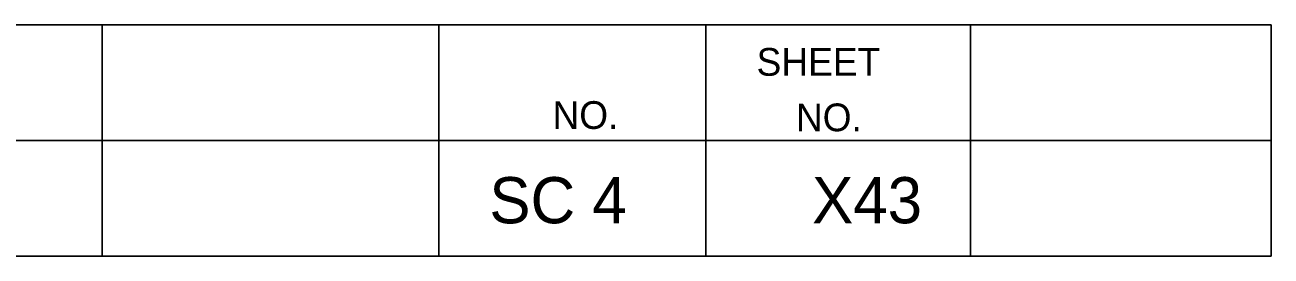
# Model space of a CAD drawing. Extents: x 1000 to 1162, y 999 to 8520.
# Drawn here: x 1148.08 to 1161.56, y 5930.05 to 5932.55 of the extents above; entities that cross this region are included whole.
import ezdxf

# ---------------------------------------------------------------- set-up
doc = ezdxf.new("R2010")
doc.units = 0
doc.layers.add('Level 20', color=7, linetype='Continuous')
doc.layers.add('Level 3', color=7, linetype='Continuous')

msp = doc.modelspace()

# ---------------------------------------------------------------- linework, layer by layer
at = {"layer": 'Level 3'}
for p, q in [((1133.055, 5932.546), (1161.555, 5932.546)), ((1133.055, 5932.546), (1161.555, 5932.546)), ((1133.055, 5932.546), (1161.555, 5932.546)), ((1133.055, 5932.546), (1161.555, 5932.546)), ((1133.055, 5932.546), (1161.555, 5932.546)), ((1133.055, 5932.546), (1161.555, 5932.546)), ((1133.055, 5932.546), (1161.555, 5932.546)), ((1133.055, 5932.546), (1161.555, 5932.546)), ((1133.055, 5932.546), (1161.555, 5932.546)), ((1133.055, 5932.546), (1161.555, 5932.546)), ((1133.055, 5932.546), (1161.555, 5932.546)), ((1133.055, 5932.546), (1161.555, 5932.546)), ((1133.055, 5932.546), (1161.555, 5932.546)), ((1133.055, 5932.546), (1161.555, 5932.546)), ((1133.055, 5932.546), (1161.555, 5932.546)), ((1133.055, 5932.546), (1161.555, 5932.546)), ((1133.055, 5932.546), (1161.555, 5932.546)), ((1133.055, 5932.546), (1161.555, 5932.546)), ((1133.055, 5932.546), (1161.555, 5932.546)), ((1133.055, 5932.546), (1161.555, 5932.546)), ((1133.055, 5932.546), (1161.555, 5932.546)), ((1133.055, 5932.546), (1161.555, 5932.546)), ((1133.055, 5932.546), (1161.555, 5932.546)), ((1133.055, 5932.546), (1161.555, 5932.546)), ((1133.055, 5932.546), (1161.555, 5932.546)), ((1133.055, 5932.546), (1161.555, 5932.546)), ((1133.055, 5932.546), (1161.555, 5932.546)), ((1133.055, 5932.546), (1161.555, 5932.546)), ((1133.055, 5932.546), (1161.555, 5932.546)), ((1133.055, 5932.546), (1161.555, 5932.546)), ((1133.055, 5932.546), (1161.555, 5932.546)), ((1133.055, 5932.546), (1161.555, 5932.546)), ((1133.055, 5932.546), (1161.555, 5932.546)), ((1133.055, 5932.546), (1161.555, 5932.546)), ((1133.055, 5932.546), (1161.555, 5932.546)), ((1133.055, 5932.546), (1161.555, 5932.546)), ((1133.055, 5932.546), (1161.555, 5932.546)), ((1133.055, 5932.546), (1161.555, 5932.546)), ((1133.055, 5932.546), (1161.555, 5932.546)), ((1133.055, 5932.546), (1161.555, 5932.546)), ((1133.055, 5932.546), (1161.555, 5932.546)), ((1148.913, 5932.546), (1148.913, 5930.046)), ((1148.913, 5932.546), (1148.913, 5930.046)), ((1148.913, 5932.546), (1148.913, 5930.046)), ((1148.913, 5932.546), (1148.913, 5930.046)), ((1148.913, 5932.546), (1148.913, 5930.046)), ((1148.913, 5932.546), (1148.913, 5930.046)), ((1148.913, 5932.546), (1148.913, 5930.046)), ((1148.913, 5932.546), (1148.913, 5930.046)), ((1148.913, 5932.546), (1148.913, 5930.046)), ((1148.913, 5932.546), (1148.913, 5930.046)), ((1148.913, 5932.546), (1148.913, 5930.046)), ((1148.913, 5932.546), (1148.913, 5930.046)), ((1148.913, 5932.546), (1148.913, 5930.046)), ((1148.913, 5932.546), (1148.913, 5930.046)), ((1148.913, 5932.546), (1148.913, 5930.046)), ((1148.913, 5932.546), (1148.913, 5930.046)), ((1148.913, 5932.546), (1148.913, 5930.046)), ((1148.913, 5932.546), (1148.913, 5930.046)), ((1148.913, 5932.546), (1148.913, 5930.046)), ((1148.913, 5932.546), (1148.913, 5930.046)), ((1148.913, 5932.546), (1148.913, 5930.046)), ((1148.913, 5932.546), (1148.913, 5930.046)), ((1148.913, 5932.546), (1148.913, 5930.046)), ((1148.913, 5932.546), (1148.913, 5930.046)), ((1148.913, 5932.546), (1148.913, 5930.046)), ((1148.913, 5932.546), (1148.913, 5930.046)), ((1148.913, 5932.546), (1148.913, 5930.046)), ((1148.913, 5932.546), (1148.913, 5930.046)), ((1148.913, 5932.546), (1148.913, 5930.046)), ((1148.913, 5932.546), (1148.913, 5930.046)), ((1148.913, 5932.546), (1148.913, 5930.046)), ((1148.913, 5932.546), (1148.913, 5930.046)), ((1148.913, 5932.546), (1148.913, 5930.046)), ((1148.913, 5932.546), (1148.913, 5930.046)), ((1148.913, 5932.546), (1148.913, 5930.046)), ((1148.913, 5932.546), (1148.913, 5930.046)), ((1148.913, 5932.546), (1148.913, 5930.046)), ((1148.913, 5932.546), (1148.913, 5930.046)), ((1148.913, 5932.546), (1148.913, 5930.046)), ((1148.913, 5932.546), (1148.913, 5930.046)), ((1148.913, 5932.546), (1148.913, 5930.046)), ((1152.554, 5932.546), (1152.554, 5930.046)), ((1152.554, 5932.546), (1152.554, 5930.046)), ((1152.554, 5932.546), (1152.554, 5930.046)), ((1152.554, 5932.546), (1152.554, 5930.046)), ((1152.554, 5932.546), (1152.554, 5930.046)), ((1152.554, 5932.546), (1152.554, 5930.046)), ((1152.554, 5932.546), (1152.554, 5930.046)), ((1152.554, 5932.546), (1152.554, 5930.046)), ((1152.554, 5932.546), (1152.554, 5930.046)), ((1152.554, 5932.546), (1152.554, 5930.046)), ((1152.554, 5932.546), (1152.554, 5930.046)), ((1152.554, 5932.546), (1152.554, 5930.046)), ((1152.554, 5932.546), (1152.554, 5930.046)), ((1152.554, 5932.546), (1152.554, 5930.046)), ((1152.554, 5932.546), (1152.554, 5930.046)), ((1152.554, 5932.546), (1152.554, 5930.046)), ((1152.554, 5932.546), (1152.554, 5930.046)), ((1152.554, 5932.546), (1152.554, 5930.046)), ((1152.554, 5932.546), (1152.554, 5930.046)), ((1152.554, 5932.546), (1152.554, 5930.046)), ((1152.554, 5932.546), (1152.554, 5930.046)), ((1152.554, 5932.546), (1152.554, 5930.046)), ((1152.554, 5932.546), (1152.554, 5930.046)), ((1152.554, 5932.546), (1152.554, 5930.046)), ((1152.554, 5932.546), (1152.554, 5930.046)), ((1152.554, 5932.546), (1152.554, 5930.046)), ((1152.554, 5932.546), (1152.554, 5930.046)), ((1152.554, 5932.546), (1152.554, 5930.046)), ((1152.554, 5932.546), (1152.554, 5930.046)), ((1152.554, 5932.546), (1152.554, 5930.046)), ((1152.554, 5932.546), (1152.554, 5930.046)), ((1152.554, 5932.546), (1152.554, 5930.046)), ((1152.554, 5932.546), (1152.554, 5930.046)), ((1152.554, 5932.546), (1152.554, 5930.046)), ((1152.554, 5932.546), (1152.554, 5930.046)), ((1152.554, 5932.546), (1152.554, 5930.046)), ((1152.554, 5932.546), (1152.554, 5930.046)), ((1152.554, 5932.546), (1152.554, 5930.046)), ((1152.554, 5932.546), (1152.554, 5930.046)), ((1152.554, 5932.546), (1152.554, 5930.046)), ((1152.554, 5932.546), (1152.554, 5930.046)), ((1155.44, 5932.546), (1155.44, 5930.046)), ((1155.44, 5932.546), (1155.44, 5930.046)), ((1155.44, 5932.546), (1155.44, 5930.046)), ((1155.44, 5932.546), (1155.44, 5930.046)), ((1155.44, 5932.546), (1155.44, 5930.046)), ((1155.44, 5932.546), (1155.44, 5930.046)), ((1155.44, 5932.546), (1155.44, 5930.046)), ((1155.44, 5932.546), (1155.44, 5930.046)), ((1155.44, 5932.546), (1155.44, 5930.046)), ((1155.44, 5932.546), (1155.44, 5930.046)), ((1155.44, 5932.546), (1155.44, 5930.046)), ((1155.44, 5932.546), (1155.44, 5930.046)), ((1155.44, 5932.546), (1155.44, 5930.046)), ((1155.44, 5932.546), (1155.44, 5930.046)), ((1155.44, 5932.546), (1155.44, 5930.046)), ((1155.44, 5932.546), (1155.44, 5930.046)), ((1155.44, 5932.546), (1155.44, 5930.046)), ((1155.44, 5932.546), (1155.44, 5930.046)), ((1155.44, 5932.546), (1155.44, 5930.046)), ((1155.44, 5932.546), (1155.44, 5930.046)), ((1155.44, 5932.546), (1155.44, 5930.046)), ((1155.44, 5932.546), (1155.44, 5930.046)), ((1155.44, 5932.546), (1155.44, 5930.046)), ((1155.44, 5932.546), (1155.44, 5930.046)), ((1155.44, 5932.546), (1155.44, 5930.046)), ((1155.44, 5932.546), (1155.44, 5930.046)), ((1155.44, 5932.546), (1155.44, 5930.046)), ((1155.44, 5932.546), (1155.44, 5930.046)), ((1155.44, 5932.546), (1155.44, 5930.046)), ((1155.44, 5932.546), (1155.44, 5930.046)), ((1155.44, 5932.546), (1155.44, 5930.046)), ((1155.44, 5932.546), (1155.44, 5930.046)), ((1155.44, 5932.546), (1155.44, 5930.046)), ((1155.44, 5932.546), (1155.44, 5930.046)), ((1155.44, 5932.546), (1155.44, 5930.046)), ((1155.44, 5932.546), (1155.44, 5930.046)), ((1155.44, 5932.546), (1155.44, 5930.046)), ((1155.44, 5932.546), (1155.44, 5930.046)), ((1155.44, 5932.546), (1155.44, 5930.046)), ((1155.44, 5932.546), (1155.44, 5930.046)), ((1155.44, 5932.546), (1155.44, 5930.046)), ((1158.305, 5932.546), (1158.305, 5930.046)), ((1158.305, 5932.546), (1158.305, 5930.046)), ((1158.305, 5932.546), (1158.305, 5930.046)), ((1158.305, 5932.546), (1158.305, 5930.046)), ((1158.305, 5932.546), (1158.305, 5930.046)), ((1158.305, 5932.546), (1158.305, 5930.046)), ((1158.305, 5932.546), (1158.305, 5930.046)), ((1158.305, 5932.546), (1158.305, 5930.046)), ((1158.305, 5932.546), (1158.305, 5930.046)), ((1158.305, 5932.546), (1158.305, 5930.046)), ((1158.305, 5932.546), (1158.305, 5930.046)), ((1158.305, 5932.546), (1158.305, 5930.046)), ((1158.305, 5932.546), (1158.305, 5930.046)), ((1158.305, 5932.546), (1158.305, 5930.046)), ((1158.305, 5932.546), (1158.305, 5930.046)), ((1158.305, 5932.546), (1158.305, 5930.046)), ((1158.305, 5932.546), (1158.305, 5930.046)), ((1158.305, 5932.546), (1158.305, 5930.046)), ((1158.305, 5932.546), (1158.305, 5930.046)), ((1158.305, 5932.546), (1158.305, 5930.046)), ((1158.305, 5932.546), (1158.305, 5930.046)), ((1158.305, 5932.546), (1158.305, 5930.046)), ((1158.305, 5932.546), (1158.305, 5930.046)), ((1158.305, 5932.546), (1158.305, 5930.046)), ((1158.305, 5932.546), (1158.305, 5930.046)), ((1158.305, 5932.546), (1158.305, 5930.046)), ((1158.305, 5932.546), (1158.305, 5930.046)), ((1158.305, 5932.546), (1158.305, 5930.046)), ((1158.305, 5932.546), (1158.305, 5930.046)), ((1158.305, 5932.546), (1158.305, 5930.046)), ((1158.305, 5932.546), (1158.305, 5930.046)), ((1158.305, 5932.546), (1158.305, 5930.046)), ((1158.305, 5932.546), (1158.305, 5930.046)), ((1158.305, 5932.546), (1158.305, 5930.046)), ((1158.305, 5932.546), (1158.305, 5930.046)), ((1158.305, 5932.546), (1158.305, 5930.046)), ((1158.305, 5932.546), (1158.305, 5930.046)), ((1158.305, 5932.546), (1158.305, 5930.046)), ((1158.305, 5932.546), (1158.305, 5930.046)), ((1158.305, 5932.546), (1158.305, 5930.046)), ((1158.305, 5932.546), (1158.305, 5930.046)), ((1161.555, 5932.546), (1161.555, 5930.046)), ((1161.555, 5932.546), (1161.555, 5930.046)), ((1161.555, 5932.546), (1161.555, 5930.046)), ((1161.555, 5932.546), (1161.555, 5930.046)), ((1161.555, 5932.546), (1161.555, 5930.046)), ((1161.555, 5932.546), (1161.555, 5930.046)), ((1161.555, 5932.546), (1161.555, 5930.046)), ((1161.555, 5932.546), (1161.555, 5930.046)), ((1161.555, 5932.546), (1161.555, 5930.046)), ((1161.555, 5932.546), (1161.555, 5930.046)), ((1161.555, 5932.546), (1161.555, 5930.046)), ((1161.555, 5932.546), (1161.555, 5930.046)), ((1161.555, 5932.546), (1161.555, 5930.046)), ((1161.555, 5932.546), (1161.555, 5930.046)), ((1161.555, 5932.546), (1161.555, 5930.046)), ((1161.555, 5932.546), (1161.555, 5930.046)), ((1161.555, 5932.546), (1161.555, 5930.046)), ((1161.555, 5932.546), (1161.555, 5930.046)), ((1161.555, 5932.546), (1161.555, 5930.046)), ((1161.555, 5932.546), (1161.555, 5930.046)), ((1161.555, 5932.546), (1161.555, 5930.046)), ((1161.555, 5932.546), (1161.555, 5930.046)), ((1161.555, 5932.546), (1161.555, 5930.046)), ((1161.555, 5932.546), (1161.555, 5930.046)), ((1161.555, 5932.546), (1161.555, 5930.046)), ((1161.555, 5932.546), (1161.555, 5930.046)), ((1161.555, 5932.546), (1161.555, 5930.046)), ((1161.555, 5932.546), (1161.555, 5930.046)), ((1161.555, 5932.546), (1161.555, 5930.046)), ((1161.555, 5932.546), (1161.555, 5930.046)), ((1161.555, 5932.546), (1161.555, 5930.046)), ((1161.555, 5932.546), (1161.555, 5930.046)), ((1161.555, 5932.546), (1161.555, 5930.046)), ((1161.555, 5932.546), (1161.555, 5930.046)), ((1161.555, 5932.546), (1161.555, 5930.046)), ((1161.555, 5932.546), (1161.555, 5930.046)), ((1161.555, 5932.546), (1161.555, 5930.046)), ((1161.555, 5932.546), (1161.555, 5930.046)), ((1161.555, 5932.546), (1161.555, 5930.046)), ((1161.555, 5932.546), (1161.555, 5930.046)), ((1161.555, 5932.546), (1161.555, 5930.046)), ((1133.055, 5931.296), (1161.555, 5931.296)), ((1133.055, 5931.296), (1161.555, 5931.296)), ((1133.055, 5931.296), (1161.555, 5931.296)), ((1133.055, 5931.296), (1161.555, 5931.296)), ((1133.055, 5931.296), (1161.555, 5931.296)), ((1133.055, 5931.296), (1161.555, 5931.296)), ((1133.055, 5931.296), (1161.555, 5931.296)), ((1133.055, 5931.296), (1161.555, 5931.296)), ((1133.055, 5931.296), (1161.555, 5931.296)), ((1133.055, 5931.296), (1161.555, 5931.296)), ((1133.055, 5931.296), (1161.555, 5931.296)), ((1133.055, 5931.296), (1161.555, 5931.296)), ((1133.055, 5931.296), (1161.555, 5931.296)), ((1133.055, 5931.296), (1161.555, 5931.296)), ((1133.055, 5931.296), (1161.555, 5931.296)), ((1133.055, 5931.296), (1161.555, 5931.296)), ((1133.055, 5931.296), (1161.555, 5931.296)), ((1133.055, 5931.296), (1161.555, 5931.296)), ((1133.055, 5931.296), (1161.555, 5931.296)), ((1133.055, 5931.296), (1161.555, 5931.296)), ((1133.055, 5931.296), (1161.555, 5931.296)), ((1133.055, 5931.296), (1161.555, 5931.296)), ((1133.055, 5931.296), (1161.555, 5931.296)), ((1133.055, 5931.296), (1161.555, 5931.296)), ((1133.055, 5931.296), (1161.555, 5931.296)), ((1133.055, 5931.296), (1161.555, 5931.296)), ((1133.055, 5931.296), (1161.555, 5931.296)), ((1133.055, 5931.296), (1161.555, 5931.296)), ((1133.055, 5931.296), (1161.555, 5931.296)), ((1133.055, 5931.296), (1161.555, 5931.296)), ((1133.055, 5931.296), (1161.555, 5931.296)), ((1133.055, 5931.296), (1161.555, 5931.296)), ((1133.055, 5931.296), (1161.555, 5931.296)), ((1133.055, 5931.296), (1161.555, 5931.296)), ((1133.055, 5931.296), (1161.555, 5931.296)), ((1133.055, 5931.296), (1161.555, 5931.296)), ((1133.055, 5931.296), (1161.555, 5931.296)), ((1133.055, 5931.296), (1161.555, 5931.296)), ((1133.055, 5931.296), (1161.555, 5931.296)), ((1133.055, 5931.296), (1161.555, 5931.296)), ((1133.055, 5931.296), (1161.555, 5931.296)), ((1133.055, 5930.046), (1161.555, 5930.046)), ((1133.055, 5930.046), (1161.555, 5930.046)), ((1133.055, 5930.046), (1161.555, 5930.046)), ((1133.055, 5930.046), (1161.555, 5930.046)), ((1133.055, 5930.046), (1161.555, 5930.046)), ((1133.055, 5930.046), (1161.555, 5930.046)), ((1133.055, 5930.046), (1161.555, 5930.046)), ((1133.055, 5930.046), (1161.555, 5930.046)), ((1133.055, 5930.046), (1161.555, 5930.046)), ((1133.055, 5930.046), (1161.555, 5930.046)), ((1133.055, 5930.046), (1161.555, 5930.046)), ((1133.055, 5930.046), (1161.555, 5930.046)), ((1133.055, 5930.046), (1161.555, 5930.046)), ((1133.055, 5930.046), (1161.555, 5930.046)), ((1133.055, 5930.046), (1161.555, 5930.046)), ((1133.055, 5930.046), (1161.555, 5930.046)), ((1133.055, 5930.046), (1161.555, 5930.046)), ((1133.055, 5930.046), (1161.555, 5930.046)), ((1133.055, 5930.046), (1161.555, 5930.046)), ((1133.055, 5930.046), (1161.555, 5930.046)), ((1133.055, 5930.046), (1161.555, 5930.046)), ((1133.055, 5930.046), (1161.555, 5930.046)), ((1133.055, 5930.046), (1161.555, 5930.046)), ((1133.055, 5930.046), (1161.555, 5930.046)), ((1133.055, 5930.046), (1161.555, 5930.046)), ((1133.055, 5930.046), (1161.555, 5930.046)), ((1133.055, 5930.046), (1161.555, 5930.046)), ((1133.055, 5930.046), (1161.555, 5930.046)), ((1133.055, 5930.046), (1161.555, 5930.046)), ((1133.055, 5930.046), (1161.555, 5930.046)), ((1133.055, 5930.046), (1161.555, 5930.046)), ((1133.055, 5930.046), (1161.555, 5930.046)), ((1133.055, 5930.046), (1161.555, 5930.046)), ((1133.055, 5930.046), (1161.555, 5930.046)), ((1133.055, 5930.046), (1161.555, 5930.046)), ((1133.055, 5930.046), (1161.555, 5930.046)), ((1133.055, 5930.046), (1161.555, 5930.046)), ((1133.055, 5930.046), (1161.555, 5930.046)), ((1133.055, 5930.046), (1161.555, 5930.046)), ((1133.055, 5930.046), (1161.555, 5930.046)), ((1133.055, 5930.046), (1161.555, 5930.046))]:
    msp.add_line(p, q, dxfattribs=at)

# ---------------------------------------------------------------- texts
at = {"layer": 'Level 20'}
for s, p in [('SC 4', (1153.099, 5930.4)), ('X43', (1156.59, 5930.4))]:
    msp.add_text(s, height=0.5, dxfattribs=at).set_placement(p)
at = {"layer": 'Level 3'}
for s, p in [('SHEET', (1155.99, 5931.996)), ('SHEET', (1155.99, 5931.996)), ('SHEET', (1155.99, 5931.996)), ('SHEET', (1155.99, 5931.996)), ('SHEET', (1155.99, 5931.996)), ('SHEET', (1155.99, 5931.996)), ('SHEET', (1155.99, 5931.996)), ('SHEET', (1155.99, 5931.996)), ('SHEET', (1155.99, 5931.996)), ('SHEET', (1155.99, 5931.996)), ('SHEET', (1155.99, 5931.996)), ('SHEET', (1155.99, 5931.996)), ('SHEET', (1155.99, 5931.996)), ('SHEET', (1155.99, 5931.996)), ('SHEET', (1155.99, 5931.996)), ('SHEET', (1155.99, 5931.996)), ('SHEET', (1155.99, 5931.996)), ('SHEET', (1155.99, 5931.996)), ('SHEET', (1155.99, 5931.996)), ('SHEET', (1155.99, 5931.996)), ('SHEET', (1155.99, 5931.996)), ('SHEET', (1155.99, 5931.996)), ('SHEET', (1155.99, 5931.996)), ('SHEET', (1155.99, 5931.996)), ('SHEET', (1155.99, 5931.996)), ('SHEET', (1155.99, 5931.996)), ('SHEET', (1155.99, 5931.996)), ('SHEET', (1155.99, 5931.996)), ('SHEET', (1155.99, 5931.996)), ('SHEET', (1155.99, 5931.996)), ('SHEET', (1155.99, 5931.996)), ('SHEET', (1155.99, 5931.996)), ('SHEET', (1155.99, 5931.996)), ('SHEET', (1155.99, 5931.996)), ('SHEET', (1155.99, 5931.996)), ('SHEET', (1155.99, 5931.996)), ('SHEET', (1155.99, 5931.996)), ('SHEET', (1155.99, 5931.996)), ('SHEET', (1155.99, 5931.996)), ('SHEET', (1155.99, 5931.996)), ('SHEET', (1155.99, 5931.996)), ('NO.', (1153.782, 5931.421)), ('NO.', (1153.782, 5931.421)), ('NO.', (1153.782, 5931.421)), ('NO.', (1153.782, 5931.421)), ('NO.', (1153.782, 5931.421)), ('NO.', (1153.782, 5931.421)), ('NO.', (1153.782, 5931.421)), ('NO.', (1153.782, 5931.421)), ('NO.', (1153.782, 5931.421)), ('NO.', (1153.782, 5931.421)), ('NO.', (1153.782, 5931.421)), ('NO.', (1153.782, 5931.421)), ('NO.', (1153.782, 5931.421)), ('NO.', (1153.782, 5931.421)), ('NO.', (1153.782, 5931.421)), ('NO.', (1153.782, 5931.421)), ('NO.', (1153.782, 5931.421)), ('NO.', (1153.782, 5931.421)), ('NO.', (1153.782, 5931.421)), ('NO.', (1153.782, 5931.421)), ('NO.', (1153.782, 5931.421)), ('NO.', (1153.782, 5931.421)), ('NO.', (1153.782, 5931.421)), ('NO.', (1153.782, 5931.421)), ('NO.', (1153.782, 5931.421)), ('NO.', (1153.782, 5931.421)), ('NO.', (1153.782, 5931.421)), ('NO.', (1153.782, 5931.421)), ('NO.', (1153.782, 5931.421)), ('NO.', (1153.782, 5931.421)), ('NO.', (1153.782, 5931.421)), ('NO.', (1153.782, 5931.421)), ('NO.', (1153.782, 5931.421)), ('NO.', (1153.782, 5931.421)), ('NO.', (1153.782, 5931.421)), ('NO.', (1153.782, 5931.421)), ('NO.', (1153.782, 5931.421)), ('NO.', (1153.782, 5931.421)), ('NO.', (1153.782, 5931.421)), ('NO.', (1153.782, 5931.421)), ('NO.', (1153.782, 5931.421)), ('NO.', (1156.415, 5931.396)), ('NO.', (1156.415, 5931.396)), ('NO.', (1156.415, 5931.396)), ('NO.', (1156.415, 5931.396)), ('NO.', (1156.415, 5931.396)), ('NO.', (1156.415, 5931.396)), ('NO.', (1156.415, 5931.396)), ('NO.', (1156.415, 5931.396)), ('NO.', (1156.415, 5931.396)), ('NO.', (1156.415, 5931.396)), ('NO.', (1156.415, 5931.396)), ('NO.', (1156.415, 5931.396)), ('NO.', (1156.415, 5931.396)), ('NO.', (1156.415, 5931.396)), ('NO.', (1156.415, 5931.396)), ('NO.', (1156.415, 5931.396)), ('NO.', (1156.415, 5931.396)), ('NO.', (1156.415, 5931.396)), ('NO.', (1156.415, 5931.396)), ('NO.', (1156.415, 5931.396)), ('NO.', (1156.415, 5931.396)), ('NO.', (1156.415, 5931.396)), ('NO.', (1156.415, 5931.396)), ('NO.', (1156.415, 5931.396)), ('NO.', (1156.415, 5931.396)), ('NO.', (1156.415, 5931.396)), ('NO.', (1156.415, 5931.396)), ('NO.', (1156.415, 5931.396)), ('NO.', (1156.415, 5931.396)), ('NO.', (1156.415, 5931.396)), ('NO.', (1156.415, 5931.396)), ('NO.', (1156.415, 5931.396)), ('NO.', (1156.415, 5931.396)), ('NO.', (1156.415, 5931.396)), ('NO.', (1156.415, 5931.396)), ('NO.', (1156.415, 5931.396)), ('NO.', (1156.415, 5931.396)), ('NO.', (1156.415, 5931.396)), ('NO.', (1156.415, 5931.396)), ('NO.', (1156.415, 5931.396)), ('NO.', (1156.415, 5931.396))]:
    msp.add_text(s, height=0.3, dxfattribs=at).set_placement(p)

doc.saveas('drawing.dxf')
